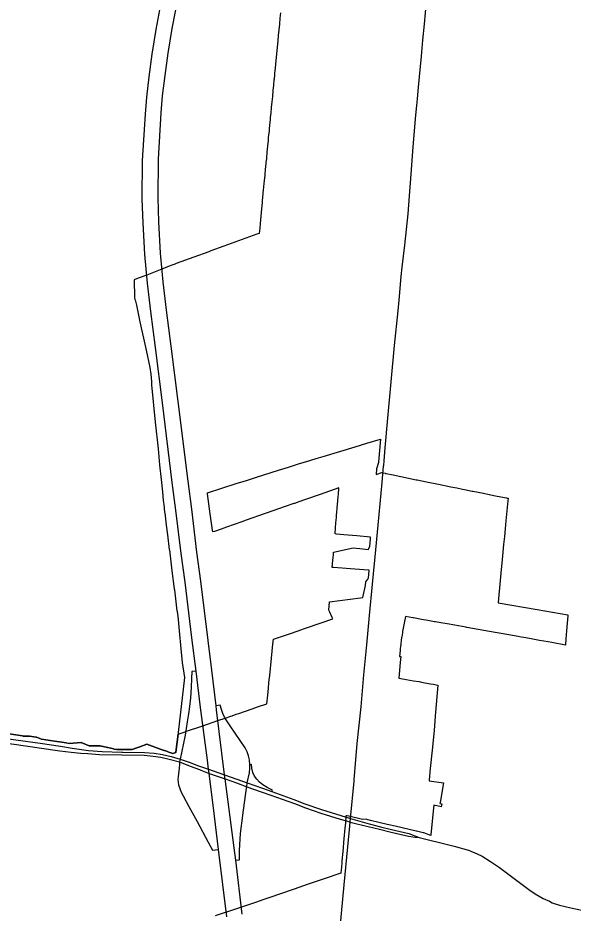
# Model space of a CAD drawing. Extents: x 0 to 34, y 0 to 22.
# Drawn here: x 5.0625 to 5.1855, y 14.4386 to 14.6371 of the extents above; entities that cross this region are included whole.
import ezdxf

# ---------------------------------------------------------------- set-up
doc = ezdxf.new("R2010")
doc.units = 0
for name, color, linetype in [('GM_X_Corporation', 7, 'Continuous'), ('GM_X_Interchange_Ramps', 7, 'Continuous'), ('GM_X_Interstate_Route', 7, 'Continuous'), ('GM_X_State_Route', 7, 'Continuous')]:
    doc.layers.add(name, color=color, linetype=linetype)

msp = doc.modelspace()

# ---------------------------------------------------------------- linework, layer by layer
at = {"layer": 'GM_X_Corporation'}
for points in [[(5.12068, 14.63819), (5.12057, 14.63699), (5.12044, 14.63569), (5.12031, 14.63441), (5.1202, 14.63321), (5.12009, 14.63205), (5.12001, 14.63125), (5.11973, 14.62841), (5.11973, 14.62836), (5.11972, 14.62832), (5.11972, 14.62827), (5.11959, 14.62692), (5.1195, 14.62596), (5.11938, 14.62479), (5.11935, 14.62447), (5.11926, 14.62351), (5.11924, 14.62327), (5.11914, 14.62223), (5.11912, 14.62207), (5.11903, 14.62109), (5.11902, 14.62095), (5.11901, 14.62089), (5.11889, 14.61967), (5.11878, 14.61847), (5.11877, 14.61839), (5.11866, 14.61729), (5.11865, 14.61711), (5.11855, 14.61607), (5.11852, 14.61583), (5.11851, 14.61568), (5.11843, 14.61487), (5.1184, 14.61455), (5.11828, 14.61327), (5.1182, 14.61247), (5.11815, 14.61197), (5.11807, 14.61117), (5.118, 14.61048), (5.11795, 14.60989), (5.11782, 14.60861), (5.1177, 14.60733), (5.11769, 14.60724), (5.11757, 14.60605), (5.11756, 14.60592), (5.11746, 14.60496), (5.11745, 14.60477), (5.11732, 14.60349), (5.11722, 14.60244), (5.1172, 14.60221), (5.11707, 14.60093), (5.11701, 14.60037), (5.11694, 14.59965), (5.11687, 14.59888), (5.11682, 14.59837), (5.11678, 14.5979), (5.11674, 14.59752), (5.11662, 14.59627), (5.11661, 14.59616), (5.11648, 14.59471), (5.11634, 14.59314), (5.11618, 14.5915), (5.11609, 14.59049), (5.11598, 14.5893), (5.11596, 14.58929), (5.11546, 14.58911), (5.10815, 14.58645), (5.1053, 14.58541), (5.10484, 14.58524), (5.10152, 14.58403), (5.10152, 14.58403), (5.09761, 14.58261), (5.09714, 14.58242), (5.09686, 14.58232), (5.09605, 14.582), (5.09442, 14.58137), (5.09106, 14.58006), (5.0892, 14.57934), (5.0883, 14.57899), (5.08835, 14.57507), (5.08844, 14.57467), (5.08847, 14.57455), (5.08877, 14.57338), (5.08957, 14.56971), (5.09095, 14.56339), (5.09179, 14.55957), (5.09194, 14.55806), (5.09209, 14.55646), (5.09216, 14.55571), (5.09297, 14.54747), (5.09357, 14.54151), (5.09393, 14.53799), (5.09426, 14.53469), (5.09454, 14.532), (5.09473, 14.53008), (5.09482, 14.52919), (5.09504, 14.52746), (5.09505, 14.52736), (5.0954, 14.52456), (5.09567, 14.52245), (5.09607, 14.5192), (5.09608, 14.51913), (5.09666, 14.51449), (5.09716, 14.51049), (5.09719, 14.51028), (5.09777, 14.50559), (5.09778, 14.50549), (5.09801, 14.50367), (5.09817, 14.50197), (5.09871, 14.49637), (5.09877, 14.49571), (5.09892, 14.49416), (5.09941, 14.49079), (5.09804, 14.47859), (5.09803, 14.47854), (5.098, 14.47825), (5.09761, 14.47484), (5.09754, 14.47415), (5.09685, 14.47394), (5.09576, 14.47434), (5.09565, 14.47438), (5.09501, 14.4746), (5.09494, 14.47463), (5.09428, 14.47487), (5.0911, 14.47601), (5.08954, 14.47544), (5.08889, 14.47521), (5.08786, 14.47484), (5.08442, 14.47488), (5.08376, 14.47489), (5.08377, 14.47497), (5.08243, 14.47526), (5.08237, 14.47527), (5.08076, 14.47565), (5.08065, 14.47568), (5.07891, 14.47566), (5.07881, 14.47565), (5.07843, 14.47566), (5.07831, 14.47567), (5.07657, 14.47642), (5.07653, 14.47642), (5.07387, 14.47619), (5.07334, 14.47627), (5.07325, 14.47629), (5.07227, 14.47645), (5.07062, 14.47672), (5.06774, 14.47716), (5.06664, 14.47757), (5.06656, 14.4776), (5.06509, 14.47779), (5.065, 14.4778), (5.06442, 14.47782), (5.06368, 14.47784), (5.06356, 14.47786), (5.05914, 14.47851)], [(5.05914, 14.47851), (5.06356, 14.47786), (5.06368, 14.47784), (5.06442, 14.47782), (5.065, 14.4778), (5.06509, 14.47779), (5.06656, 14.4776), (5.06664, 14.47757), (5.06774, 14.47716), (5.07062, 14.47672), (5.07227, 14.47645), (5.07325, 14.47629), (5.07387, 14.47619), (5.07653, 14.47642), (5.07657, 14.47642), (5.07831, 14.47567), (5.07843, 14.47566), (5.07881, 14.47565), (5.07891, 14.47566), (5.08065, 14.47568), (5.08076, 14.47565), (5.08237, 14.47527), (5.08243, 14.47526), (5.08377, 14.47497), (5.08378, 14.47497), (5.08376, 14.47489), (5.08442, 14.47488), (5.08786, 14.47484), (5.08889, 14.47521), (5.08954, 14.47544), (5.0911, 14.47601), (5.09428, 14.47487), (5.09494, 14.47463), (5.09501, 14.4746), (5.09565, 14.47438), (5.09576, 14.47434), (5.09685, 14.47394), (5.09754, 14.47415), (5.09761, 14.47484), (5.098, 14.47825), (5.09806, 14.47827), (5.09895, 14.47858), (5.0996, 14.4788), (5.09965, 14.47882), (5.10346, 14.48012), (5.10683, 14.48127), (5.10842, 14.48182), (5.10967, 14.48225), (5.10996, 14.48234), (5.11086, 14.48265), (5.11147, 14.48286), (5.11439, 14.48386), (5.11563, 14.48428), (5.11767, 14.48498), (5.11787, 14.48692), (5.11802, 14.48843), (5.11814, 14.48963), (5.11821, 14.49031), (5.11831, 14.49127), (5.11871, 14.49508), (5.11903, 14.49819), (5.11914, 14.49929), (5.12095, 14.49991), (5.12314, 14.50068), (5.12543, 14.50147), (5.12579, 14.5016), (5.12579, 14.5016), (5.12647, 14.50183), (5.13226, 14.50385), (5.13213, 14.50413), (5.1316, 14.50527), (5.13137, 14.50576), (5.13152, 14.50761), (5.13842, 14.50849), (5.13897, 14.50856), (5.13953, 14.51122), (5.13961, 14.51204), (5.13979, 14.51231), (5.14001, 14.51264), (5.14021, 14.51295), (5.14028, 14.51366), (5.14037, 14.51462), (5.14021, 14.51463), (5.13713, 14.51484), (5.1324, 14.51517), (5.1324, 14.51517), (5.13216, 14.51518), (5.13229, 14.51681), (5.13234, 14.51733), (5.1324, 14.51807), (5.13244, 14.51859), (5.13677, 14.5196), (5.13745, 14.51952), (5.13829, 14.51941), (5.14008, 14.51919), (5.14046, 14.51984), (5.14062, 14.52156), (5.14066, 14.52195), (5.14066, 14.52195), (5.13758, 14.52222), (5.13473, 14.52247), (5.13309, 14.52261), (5.13278, 14.52264), (5.13279, 14.52278), (5.13298, 14.52509), (5.13308, 14.52629), (5.13309, 14.52636), (5.13313, 14.52681), (5.13318, 14.52745), (5.13326, 14.52838), (5.13339, 14.52998), (5.13347, 14.53096), (5.13351, 14.53142), (5.13363, 14.5328), (5.13364, 14.53289), (5.12948, 14.53143), (5.1262, 14.53028), (5.12474, 14.52977), (5.12379, 14.52943), (5.12363, 14.52938), (5.1215, 14.52863), (5.11919, 14.52782), (5.11729, 14.52715), (5.11308, 14.52567), (5.11216, 14.52535), (5.10872, 14.52414), (5.10754, 14.52372), (5.10611, 14.52322), (5.10571, 14.52308), (5.10565, 14.52351), (5.10515, 14.52714), (5.10454, 14.53155), (5.1045, 14.53179), (5.1109, 14.53381), (5.11315, 14.53452), (5.1154, 14.53523), (5.12027, 14.53677), (5.12249, 14.53747), (5.12494, 14.53824), (5.12574, 14.5385), (5.12616, 14.53863), (5.12627, 14.53866), (5.12745, 14.53902), (5.12863, 14.53938), (5.13013, 14.53983), (5.13721, 14.54196), (5.13985, 14.54276), (5.14287, 14.54367), (5.14257, 14.54033), (5.14241, 14.53849), (5.14194, 14.53712), (5.14186, 14.53582), (5.14186, 14.53581), (5.14311, 14.53626), (5.1439, 14.53609), (5.14398, 14.53608), (5.14413, 14.53604), (5.14568, 14.53572), (5.15077, 14.53466), (5.15097, 14.53462), (5.151, 14.53461), (5.15306, 14.5342), (5.15566, 14.53367), (5.15845, 14.53311), (5.15976, 14.53284), (5.16101, 14.53259), (5.16147, 14.5325), (5.16317, 14.53215), (5.1633, 14.53213), (5.16563, 14.53166), (5.16693, 14.53139), (5.16693, 14.53139), (5.16871, 14.53104), (5.17079, 14.53062), (5.17091, 14.53059), (5.17109, 14.53055), (5.17104, 14.52997), (5.17062, 14.52559), (5.17045, 14.52377), (5.17029, 14.5221), (5.17011, 14.52027), (5.1698, 14.517), (5.16951, 14.51394), (5.16927, 14.51151), (5.16897, 14.50834), (5.16888, 14.5074), (5.17757, 14.5059), (5.18434, 14.50473), (5.18434, 14.50472), (5.18432, 14.50447), (5.18419, 14.50287), (5.18405, 14.50114), (5.18391, 14.49941), (5.1838, 14.49802), (5.18078, 14.49856), (5.17999, 14.4987), (5.17903, 14.49887), (5.1781, 14.49903), (5.1773, 14.49918), (5.17587, 14.49943), (5.17461, 14.49966), (5.17397, 14.49977), (5.17334, 14.49988), (5.17207, 14.50011), (5.17081, 14.50034), (5.16954, 14.50056), (5.16913, 14.50063), (5.16828, 14.50079), (5.16701, 14.50101), (5.16574, 14.50123), (5.16448, 14.50147), (5.16321, 14.50169), (5.16195, 14.50192), (5.16177, 14.50195), (5.1601, 14.50225), (5.1593, 14.50239), (5.15763, 14.50269), (5.1562, 14.50293), (5.15506, 14.50314), (5.15478, 14.50319), (5.15335, 14.50344), (5.15193, 14.5037), (5.15018, 14.50401), (5.14999, 14.50404), (5.14837, 14.50432), (5.14774, 14.50098), (5.14769, 14.50071), (5.14754, 14.49986), (5.1475, 14.49966), (5.14727, 14.4976), (5.14724, 14.49732), (5.14719, 14.49681), (5.14705, 14.4955), (5.14713, 14.49549), (5.14736, 14.49545), (5.14724, 14.49413), (5.14691, 14.49069), (5.14817, 14.49046), (5.14853, 14.4904), (5.15012, 14.49011), (5.15138, 14.48989), (5.15194, 14.48979), (5.15265, 14.48966), (5.15391, 14.48943), (5.15462, 14.4893), (5.15518, 14.4892), (5.15553, 14.48914), (5.15503, 14.48314), (5.15496, 14.48227), (5.1547, 14.47909), (5.15429, 14.47469), (5.15388, 14.47064), (5.15362, 14.46814), (5.15362, 14.46813), (5.1536, 14.4679), (5.15681, 14.46747), (5.15682, 14.46747), (5.15605, 14.46309), (5.15601, 14.46287), (5.15637, 14.46281), (5.15642, 14.4628), (5.15631, 14.46217), (5.15467, 14.4625), (5.1546, 14.46185), (5.15402, 14.456), (5.154, 14.45581), (5.15247, 14.45635), (5.15245, 14.45635), (5.1524, 14.45636), (5.15235, 14.45637), (5.15234, 14.45638), (5.15232, 14.45638), (5.15231, 14.45638), (5.1523, 14.45638), (5.15229, 14.45639), (5.15228, 14.45639), (5.15085, 14.45672), (5.15084, 14.45673), (5.15083, 14.45673), (5.15081, 14.45673), (5.1508, 14.45673), (5.15079, 14.45674), (5.15078, 14.45674), (5.14765, 14.45747), (5.14611, 14.45784), (5.14469, 14.45817), (5.14433, 14.45825), (5.1406, 14.45913), (5.14009, 14.45926), (5.14007, 14.45927), (5.13967, 14.45938), (5.13887, 14.45933), (5.13739, 14.45971), (5.13702, 14.4598), (5.13586, 14.46003), (5.13543, 14.46012), (5.1352, 14.46016), (5.13506, 14.45849), (5.13501, 14.45797), (5.13496, 14.4573), (5.13491, 14.45675), (5.13481, 14.45568), (5.13477, 14.4555), (5.13473, 14.45533), (5.13469, 14.45516), (5.13467, 14.45409), (5.13459, 14.45321), (5.13457, 14.45301), (5.13444, 14.45151), (5.13439, 14.45093), (5.13429, 14.44991), (5.13418, 14.44859), (5.13415, 14.44828), (5.13414, 14.44822), (5.13414, 14.44819), (5.13408, 14.44745), (5.13319, 14.44715), (5.13293, 14.44706), (5.13149, 14.44656), (5.13123, 14.44647), (5.12901, 14.44571), (5.1268, 14.44495), (5.12476, 14.44425), (5.12376, 14.4439), (5.12306, 14.44366), (5.12117, 14.44301), (5.12002, 14.44262), (5.12002, 14.44262), (5.11902, 14.44227), (5.11902, 14.44227), (5.11703, 14.44159), (5.11516, 14.44095), (5.11446, 14.44071), (5.11425, 14.44063), (5.11407, 14.44057), (5.1105, 14.43934), (5.10625, 14.43793)]]:
    msp.add_lwpolyline(points, dxfattribs=at)
at = {"layer": 'GM_X_Interchange_Ramps'}
for p, q in [((5.09851, 14.47271), (5.09836, 14.47208)), ((5.11325, 14.46659), (5.11333, 14.46743))]:
    msp.add_line(p, q, dxfattribs=at)
for points in [[(5.10199, 14.49219), (5.10104, 14.49211), (5.10101, 14.49056), (5.10092, 14.48862), (5.10075, 14.48634), (5.10056, 14.48441), (5.10032, 14.48279)], [(5.10832, 14.48201), (5.10793, 14.48285), (5.1076, 14.4837), (5.10733, 14.48465), (5.10642, 14.48453)], [(5.10032, 14.48279), (5.10006, 14.481), (5.09955, 14.47799), (5.09851, 14.47271)], [(5.11333, 14.46743), (5.11381, 14.46966), (5.11393, 14.47068), (5.11394, 14.47148), (5.11381, 14.47256), (5.11364, 14.47342), (5.11334, 14.47434), (5.11285, 14.47525), (5.11175, 14.47687), (5.10952, 14.48009), (5.10879, 14.48118), (5.10832, 14.48201)], [(5.09836, 14.47208), (5.09836, 14.47157), (5.09827, 14.47072), (5.09809, 14.46942), (5.09802, 14.46881), (5.09799, 14.46818), (5.09804, 14.46759), (5.09813, 14.46701), (5.09839, 14.46618), (5.09869, 14.46541), (5.09911, 14.46458), (5.10042, 14.46218), (5.10222, 14.45888), (5.10469, 14.45429), (5.10561, 14.45249), (5.10696, 14.45266)], [(5.11881, 14.46551), (5.11891, 14.4658), (5.11774, 14.4664), (5.1168, 14.46701), (5.11605, 14.46762), (5.11544, 14.46826), (5.11493, 14.46896), (5.1146, 14.46977), (5.11438, 14.47068), (5.11425, 14.47149), (5.11394, 14.47148)], [(5.11233, 14.46028), (5.1132, 14.46624), (5.11325, 14.46659)], [(5.11077, 14.45028), (5.11164, 14.45037), (5.11164, 14.45248), (5.11187, 14.45619), (5.11232, 14.46019), (5.11233, 14.46028)]]:
    msp.add_lwpolyline(points, dxfattribs=at)
at = {"layer": 'GM_X_Interstate_Route'}
for p, q in [((5.10653, 14.48367), (5.10642, 14.48453)), ((5.11221, 14.43832), (5.11077, 14.45028))]:
    msp.add_line(p, q, dxfattribs=at)
for points in [[(5.09451, 14.58091), (5.09412, 14.58493), (5.09375, 14.59189), (5.09358, 14.59718), (5.09366, 14.60572), (5.09427, 14.61603), (5.09457, 14.6198), (5.09513, 14.6243), (5.0958, 14.62929), (5.09669, 14.63476), (5.09814, 14.642), (5.09989, 14.64924), (5.1025, 14.65822), (5.10625, 14.6703), (5.11119, 14.68588)], [(5.10199, 14.49219), (5.10106, 14.49958), (5.09955, 14.51192), (5.0987, 14.5183), (5.09752, 14.52789), (5.09672, 14.53403), (5.09453, 14.55175), (5.09298, 14.564), (5.09198, 14.57199), (5.09123, 14.57828), (5.09062, 14.58465), (5.09025, 14.59161), (5.09008, 14.59689), (5.09015, 14.60544), (5.09077, 14.61575), (5.09106, 14.61951), (5.09162, 14.62402), (5.09229, 14.62901), (5.09319, 14.63448), (5.09448, 14.64167)], [(5.10642, 14.48453), (5.1055, 14.49247), (5.10306, 14.5122), (5.1022, 14.51859), (5.10103, 14.52817), (5.10023, 14.53432), (5.09803, 14.55204), (5.09649, 14.56429), (5.09548, 14.57227), (5.09474, 14.57856), (5.09451, 14.58091)], [(5.1088, 14.43775), (5.10696, 14.45266), (5.10585, 14.46193), (5.10489, 14.46956), (5.10477, 14.47048), (5.10452, 14.4725), (5.10301, 14.48413), (5.10199, 14.49219)], [(5.1083, 14.46913), (5.10829, 14.46922), (5.10653, 14.48367)], [(5.11077, 14.45028), (5.11043, 14.45306), (5.10841, 14.46831), (5.1083, 14.46913)]]:
    msp.add_lwpolyline(points, dxfattribs=at)
at = {"layer": 'GM_X_State_Route'}
for p, q in [((5.13621, 14.45954), (5.13699, 14.46786)), ((5.13529, 14.45901), (5.13613, 14.45876)), ((5.13597, 14.45712), (5.13613, 14.45876)), ((5.13613, 14.45876), (5.13621, 14.45954)), ((5.1348, 14.44482), (5.13597, 14.45712))]:
    msp.add_line(p, q, dxfattribs=at)
for points in [[(5.14355, 14.53786), (5.14364, 14.53885), (5.14391, 14.54172), (5.14445, 14.54829), (5.14518, 14.55637), (5.14598, 14.56445), (5.14674, 14.57214), (5.14696, 14.5745), (5.14743, 14.57971), (5.14768, 14.5818), (5.14827, 14.58672), (5.14894, 14.59364), (5.14927, 14.59764), (5.14957, 14.60147), (5.15009, 14.60852), (5.1507, 14.61548), (5.1509, 14.61764), (5.15105, 14.61915), (5.15129, 14.62173), (5.1519, 14.62859), (5.15225, 14.63218), (5.15259, 14.63568), (5.15328, 14.64334), (5.15366, 14.64781)], [(5.13699, 14.46786), (5.13701, 14.46811), (5.13766, 14.47617), (5.13854, 14.48432), (5.13918, 14.4914), (5.13982, 14.49803), (5.14041, 14.50457), (5.14109, 14.51152), (5.14178, 14.51915), (5.14254, 14.52694), (5.14319, 14.53406), (5.14354, 14.53778), (5.14355, 14.53786)], [(5.05409, 14.47778), (5.05684, 14.47761), (5.05959, 14.47734), (5.06204, 14.47702), (5.0675, 14.47622), (5.07197, 14.47556), (5.07454, 14.47514), (5.07661, 14.47482), (5.07819, 14.47464), (5.08123, 14.47442), (5.08557, 14.47423)], [(5.05397, 14.47676), (5.05663, 14.47663), (5.05943, 14.47636), (5.06174, 14.47605), (5.06726, 14.47523), (5.07179, 14.47455), (5.07436, 14.47424), (5.07646, 14.47403), (5.07804, 14.47393), (5.08061, 14.47376), (5.08552, 14.47363)], [(5.08552, 14.47363), (5.09053, 14.47357), (5.09246, 14.47339), (5.09417, 14.47316), (5.09604, 14.47274), (5.09836, 14.47208), (5.10069, 14.47118), (5.10272, 14.47038)], [(5.08557, 14.47423), (5.08574, 14.47422), (5.09054, 14.47417), (5.09274, 14.47403), (5.09459, 14.47375), (5.09649, 14.47331), (5.09851, 14.47271)], [(5.09851, 14.47271), (5.10045, 14.47201), (5.10255, 14.47126), (5.10477, 14.47048), (5.10829, 14.46922), (5.11102, 14.46827), (5.11333, 14.46743), (5.11671, 14.46626), (5.11881, 14.46551), (5.12364, 14.46373), (5.12611, 14.46281), (5.12981, 14.46153), (5.13409, 14.46019), (5.13621, 14.45954)], [(5.10272, 14.47038), (5.10307, 14.47024), (5.10489, 14.46956), (5.10797, 14.46846)], [(5.10797, 14.46846), (5.10841, 14.46831), (5.11093, 14.46743), (5.11325, 14.46659), (5.11643, 14.46548), (5.11853, 14.46472), (5.12357, 14.46294), (5.12381, 14.46285)], [(5.12381, 14.46285), (5.12625, 14.46193), (5.12964, 14.46076), (5.13395, 14.4594), (5.13529, 14.45901)], [(5.13613, 14.45876), (5.13761, 14.45834), (5.14014, 14.45774), (5.14264, 14.45716), (5.14518, 14.45654), (5.14904, 14.45561), (5.15052, 14.45544)], [(5.13621, 14.45954), (5.13778, 14.45908), (5.14036, 14.45839), (5.14287, 14.45773), (5.14527, 14.45712), (5.14912, 14.45619), (5.15139, 14.45533)], [(5.15052, 14.45544), (5.15139, 14.45533), (5.15829, 14.45364)], [(5.15829, 14.45364), (5.15916, 14.45343), (5.16232, 14.45252), (5.16426, 14.45174), (5.16536, 14.45122), (5.16718, 14.45002), (5.16923, 14.44866), (5.17423, 14.44489), (5.17568, 14.44382), (5.17708, 14.44287), (5.17888, 14.44183), (5.18027, 14.44118)], [(5.1332, 14.42748), (5.13336, 14.42928), (5.13389, 14.43531), (5.1348, 14.44482)], [(5.18027, 14.44118), (5.18089, 14.44088), (5.18252, 14.44032), (5.18498, 14.43971), (5.18746, 14.43923), (5.19, 14.43882)]]:
    msp.add_lwpolyline(points, dxfattribs=at)

doc.saveas('drawing.dxf')
